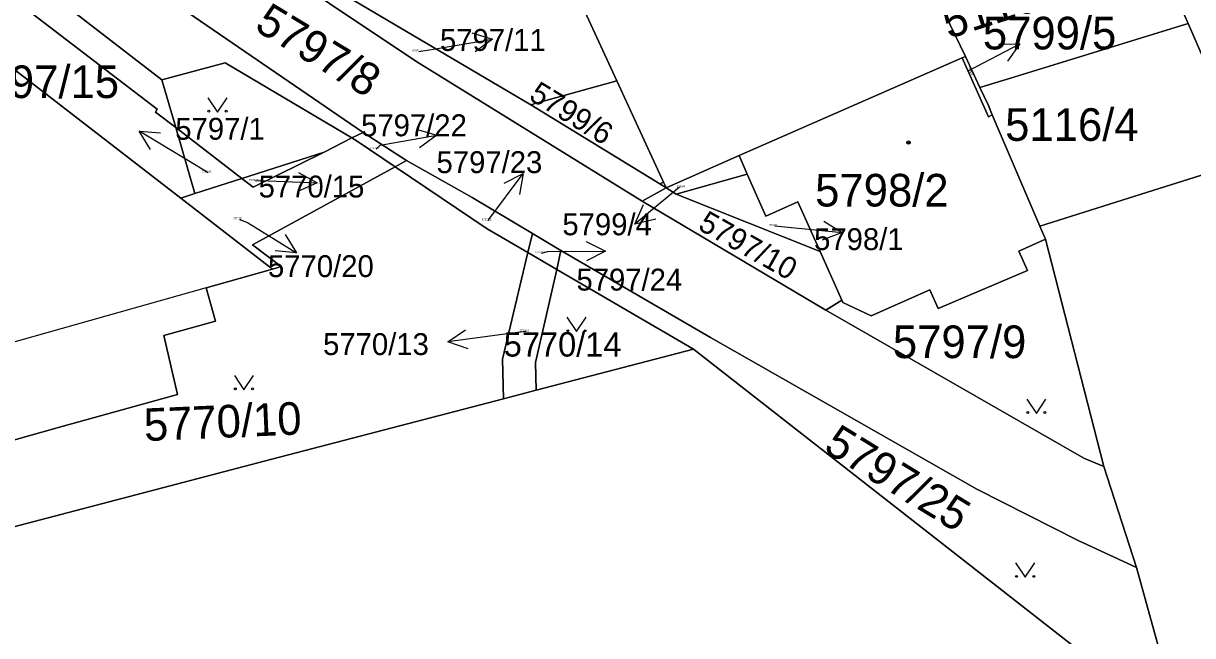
# Model space of a CAD drawing. Extents: x -596233 to -595156, y -1161235 to -1159375.
# Drawn here: x -595392.6 to -595331.7, y -1160415.5 to -1160383.6 of the extents above; entities that cross this region are included whole.
import ezdxf

# ---------------------------------------------------------------- set-up
doc = ezdxf.new("R2010")
doc.units = 0
for name, color, linetype in [('KN_CAR_KR', 7, 'Continuous'), ('KN_KULTURY', 7, 'Continuous'), ('KN_PARC_CIS_POM', 7, 'Continuous'), ('KN_PARC_CIS_POZ', 7, 'Continuous'), ('KN_PARC_CIS_STAV', 7, 'Continuous'), ('KN_PARC_PLOCHA', 7, 'Continuous'), ('PARC_C_SIPKA', 7, 'Continuous'), ('parcely_l', 7, 'Continuous')]:
    doc.layers.add(name, color=color, linetype=linetype)

msp = doc.modelspace()

# ---------------------------------------------------------------- linework, layer by layer
at = {"layer": 'KN_CAR_KR'}
for points in [[(-595359.29, -1160391.85), (-595359.16, -1160392.14)], [(-595383.13, -1160397.35), (-595414.06, -1160406.1)]]:
    msp.add_lwpolyline(points, dxfattribs=at)
at = {"layer": 'KN_KULTURY'}
for points in [[(-595383.0318, -1160387.4516), (-595382.5318, -1160388.2016), (-595382.0318, -1160387.4516)], [(-595364.3318, -1160398.8916), (-595363.8318, -1160399.6416), (-595363.3318, -1160398.8916)], [(-595381.6518, -1160401.9216), (-595381.1518, -1160402.6716), (-595380.6518, -1160401.9216)], [(-595340.3718, -1160403.1516), (-595339.8718, -1160403.9016), (-595339.3718, -1160403.1516)], [(-595340.9518, -1160411.6916), (-595340.4518, -1160412.4416), (-595339.9518, -1160411.6916)]]:
    msp.add_lwpolyline(points, dxfattribs=at)
for centre, radius in [((-595382.982, -1160388.1514), 0.05), ((-595382.0826, -1160388.1514), 0.05), ((-595346.53, -1160389.79), 0.09), ((-595346.53, -1160389.79), 0.0398), ((-595364.282, -1160399.5914), 0.05), ((-595363.3826, -1160399.5914), 0.05), ((-595381.602, -1160402.6214), 0.05), ((-595380.7026, -1160402.6214), 0.05), ((-595340.322, -1160403.8514), 0.05), ((-595339.4226, -1160403.8514), 0.05), ((-595340.902, -1160412.3914), 0.05), ((-595340.0026, -1160412.3914), 0.05)]:
    msp.add_circle(centre, radius, dxfattribs=at)
at = {"layer": 'KN_PARC_PLOCHA'}
for points in [[(-595419.04, -1160361.54), (-595414.19, -1160365.24), (-595413.51, -1160366.75), (-595385.67, -1160388.04), (-595385.76, -1160388.2), (-595384.71, -1160389.01), (-595383.71, -1160392.45), (-595384.44, -1160392.69), (-595418.62, -1160366.26), (-595417.78, -1160365.22), (-595422.87, -1160361.27), (-595434.82, -1160352.62), (-595432.2, -1160351.74)], [(-595393.66, -1160371.19), (-595386.45, -1160376.05), (-595381.25, -1160379.49), (-595372.2, -1160385.55), (-595360.4, -1160392.85), (-595350.83, -1160398.53), (-595337.39, -1160406.24), (-595336.36, -1160406.67), (-595334.66, -1160411.93), (-595337.7, -1160410.53), (-595342.98, -1160407.85), (-595356.85, -1160399.94), (-595364.64, -1160395.41), (-595366.12, -1160394.52), (-595369.27, -1160392.65), (-595372.68, -1160390.72), (-595374.95, -1160389.26), (-595389.59, -1160379.23), (-595418.15, -1160360.27), (-595415.62, -1160356.5)], [(-595374.95, -1160389.26), (-595375.54, -1160389.55), (-595382.13, -1160385.63), (-595385.43, -1160386.52), (-595397.75, -1160377.02), (-595403.56, -1160372.43), (-595410.32, -1160367.07), (-595418.66, -1160360.99), (-595418.15, -1160360.27), (-595389.59, -1160379.23)], [(-595385.43, -1160386.52), (-595384.71, -1160389.01), (-595385.76, -1160388.2), (-595385.67, -1160388.04), (-595413.51, -1160366.75), (-595414.19, -1160365.24), (-595419.04, -1160361.54), (-595418.66, -1160360.99), (-595410.32, -1160367.07), (-595403.56, -1160372.43), (-595397.75, -1160377.02)], [(-595345.16, -1160381.98), (-595343.57, -1160385.3), (-595343.74, -1160385.37), (-595355.35, -1160390.47), (-595359.16, -1160392.14), (-595359.48, -1160391.93), (-595359.29, -1160391.85), (-595361.72, -1160386.57), (-595364.43, -1160380.69), (-595361.12, -1160379.6), (-595362, -1160376.13), (-595349.73, -1160372.36), (-595349.36, -1160372.25)], [(-595308.83, -1160378.49), (-595316.48, -1160380.48), (-595316.72, -1160379.9), (-595327.22, -1160384.44), (-595330.9, -1160386.01), (-595331.97, -1160383.58), (-595333.45, -1160380.19), (-595329.8, -1160378.6), (-595319.29, -1160374.12), (-595319.06, -1160374.66), (-595310.25, -1160372.35), (-595309.58, -1160374.91)], [(-595361.72, -1160386.57), (-595365.86, -1160387.72), (-595366.21, -1160387.82), (-595377.81, -1160380.97), (-595362, -1160376.13), (-595361.12, -1160379.6), (-595364.43, -1160380.69)], [(-595377.81, -1160380.97), (-595366.21, -1160387.82), (-595359.48, -1160391.93), (-595359.16, -1160392.14), (-595360.4, -1160392.85), (-595372.2, -1160385.55), (-595381.25, -1160379.49), (-595381.27, -1160378.35)], [(-595333.45, -1160380.19), (-595331.97, -1160383.58), (-595341.21, -1160386.43), (-595342.81, -1160386.92), (-595343.57, -1160385.3), (-595345.16, -1160381.98), (-595343.32, -1160381.47), (-595334.01, -1160378.85)], [(-595330.9, -1160386.01), (-595328.83, -1160390.72), (-595334.41, -1160392.48), (-595339.69, -1160394.15), (-595342.17, -1160388.35), (-595342.37, -1160387.85), (-595342.81, -1160386.92), (-595341.21, -1160386.43), (-595331.97, -1160383.58)], [(-595342.17, -1160388.35), (-595339.69, -1160394.15), (-595339.4, -1160394.83), (-595340.79, -1160395.44), (-595340.34, -1160396.46), (-595344.99, -1160398.43), (-595345.42, -1160397.47), (-595348.47, -1160398.81), (-595349.95, -1160398.13), (-595350.01, -1160398), (-595351.14, -1160395.46), (-595352.3, -1160392.88), (-595353.97, -1160393.63), (-595354.93, -1160391.43), (-595355.35, -1160390.47), (-595343.74, -1160385.37), (-595342.37, -1160388.44)], [(-595342.81, -1160386.92), (-595342.37, -1160387.85), (-595342.17, -1160388.35), (-595342.37, -1160388.44), (-595343.74, -1160385.37), (-595343.57, -1160385.3)], [(-595375.54, -1160389.55), (-595376.98, -1160390.28), (-595381.27, -1160391.66), (-595384.71, -1160389.01), (-595385.43, -1160386.52), (-595382.13, -1160385.63)], [(-595359.48, -1160391.93), (-595366.21, -1160387.82), (-595365.86, -1160387.72), (-595361.72, -1160386.57), (-595359.29, -1160391.85)], [(-595381.27, -1160391.66), (-595383.71, -1160392.45), (-595384.71, -1160389.01)], [(-595373.28, -1160391.05), (-595380.7, -1160395.12), (-595379.21, -1160396.25), (-595379.66, -1160396.38), (-595384.44, -1160392.69), (-595383.71, -1160392.45), (-595381.27, -1160391.66), (-595380.67, -1160392.12), (-595376.98, -1160390.28), (-595375.54, -1160389.55), (-595375.26, -1160389.72)], [(-595372.68, -1160390.72), (-595373.28, -1160391.05), (-595375.26, -1160389.72), (-595375.54, -1160389.55), (-595374.95, -1160389.26)], [(-595381.27, -1160391.66), (-595376.98, -1160390.28), (-595380.67, -1160392.12)], [(-595366.12, -1160394.52), (-595366.36, -1160395.52), (-595368.49, -1160394.28), (-595373.28, -1160391.05), (-595372.68, -1160390.72), (-595369.27, -1160392.65)], [(-595354.93, -1160391.43), (-595358.64, -1160392.48), (-595359.16, -1160392.14), (-595355.35, -1160390.47)], [(-595366.36, -1160395.52), (-595367.69, -1160401.08), (-595367.64, -1160403.14), (-595379.7, -1160406.29), (-595399.18, -1160411.4), (-595410.21, -1160414.14), (-595411.25, -1160410.4), (-595390.89, -1160404.66), (-595384.62, -1160402.92), (-595385.33, -1160399.85), (-595382.64, -1160399.09), (-595383.13, -1160397.35), (-595379.66, -1160396.38), (-595379.21, -1160396.25), (-595380.7, -1160395.12), (-595373.28, -1160391.05), (-595368.49, -1160394.28)], [(-595351.14, -1160395.46), (-595358.64, -1160392.48), (-595354.93, -1160391.43), (-595353.97, -1160393.63), (-595352.3, -1160392.88)], [(-595358.64, -1160392.48), (-595351.14, -1160395.46), (-595350.01, -1160398), (-595350.83, -1160398.53), (-595360.4, -1160392.85), (-595359.16, -1160392.14)], [(-595364.64, -1160395.41), (-595364.86, -1160396.4), (-595366.36, -1160395.52), (-595366.12, -1160394.52)], [(-595336.36, -1160406.67), (-595337.39, -1160406.24), (-595350.83, -1160398.53), (-595350.01, -1160398), (-595349.95, -1160398.13), (-595348.47, -1160398.81), (-595345.42, -1160397.47), (-595344.99, -1160398.43), (-595340.34, -1160396.46), (-595340.79, -1160395.44), (-595339.4, -1160394.83)], [(-595364.86, -1160396.4), (-595365.96, -1160401.25), (-595365.93, -1160402.69), (-595367.64, -1160403.14), (-595367.69, -1160401.08), (-595366.36, -1160395.52)], [(-595334.66, -1160411.93), (-595333.3, -1160416.82), (-595336.66, -1160417.02), (-595357.74, -1160400.55), (-595364.86, -1160396.4), (-595364.64, -1160395.41), (-595356.85, -1160399.94), (-595342.98, -1160407.85), (-595337.7, -1160410.53)], [(-595357.74, -1160400.55), (-595365.93, -1160402.69), (-595365.96, -1160401.25), (-595364.86, -1160396.4)]]:
    msp.add_lwpolyline(points, close=True, dxfattribs=at)
for points in [[(-595418.62, -1160366.26), (-595384.44, -1160392.69), (-595379.66, -1160396.38), (-595383.13, -1160397.35), (-595382.64, -1160399.09), (-595385.33, -1160399.85), (-595384.62, -1160402.92), (-595390.89, -1160404.66), (-595411.25, -1160410.4)], [(-595326.06, -1160426.44), (-595332.18, -1160420.84), (-595333.3, -1160416.82), (-595334.66, -1160411.93), (-595336.36, -1160406.67), (-595339.4, -1160394.83), (-595339.69, -1160394.15), (-595334.41, -1160392.48), (-595328.83, -1160390.72)], [(-595399.18, -1160411.4), (-595379.7, -1160406.29), (-595367.64, -1160403.14), (-595365.93, -1160402.69), (-595357.74, -1160400.55), (-595336.66, -1160417.02), (-595335.67, -1160421.58), (-595345.24, -1160423.77), (-595363.99, -1160428.06), (-595408.29, -1160438.21)]]:
    msp.add_lwpolyline(points, dxfattribs=at)
at = {"layer": 'PARC_C_SIPKA'}
for points in [[(-595369.2815, -1160384.0732), (-595368.2121, -1160384.3993), (-595369.1146, -1160385.0592)], [(-595372.05, -1160385.05), (-595371.17, -1160384.9), (-595368.2121, -1160384.3993)], [(-595343.38, -1160386.03), (-595340.7238, -1160384.6355)], [(-595341.8416, -1160384.6576), (-595340.7238, -1160384.6355), (-595341.3768, -1160385.543)], [(-595372.1811, -1160389.0816), (-595371.108, -1160389.3955), (-595372.0029, -1160390.0656)], [(-595386.0135, -1160390.1438), (-595386.6156, -1160389.2018), (-595385.5007, -1160389.2852)], [(-595383.02, -1160391.36), (-595384.04, -1160390.74), (-595386.6156, -1160389.2018)], [(-595374.26, -1160390.13), (-595374.06, -1160389.93), (-595371.108, -1160389.3955)], [(-595378.3111, -1160391.343), (-595377.3326, -1160391.8839), (-595378.3523, -1160392.3421)], [(-595368.43, -1160393.86), (-595368.39, -1160393.8), (-595366.6012, -1160391.3916)], [(-595367.5989, -1160391.8963), (-595366.6012, -1160391.3916), (-595366.7961, -1160392.4926)], [(-595380.55, -1160391.79), (-595380.33, -1160391.76), (-595377.3326, -1160391.8839)], [(-595358.47, -1160392.12), (-595360.7815, -1160394.0323)], [(-595359.6923, -1160393.7801), (-595360.7815, -1160394.0323), (-595360.3297, -1160393.0096)], [(-595381.39, -1160393.79), (-595380.97, -1160393.96), (-595378.4154, -1160395.5329)], [(-595350.941, -1160393.8757), (-595349.9941, -1160394.4701), (-595351.0377, -1160394.871)], [(-595379.0048, -1160394.5829), (-595378.4154, -1160395.5329), (-595379.5291, -1160395.4344)], [(-595353.49, -1160394.13), (-595352.98, -1160394.18), (-595349.9941, -1160394.4701)], [(-595363.325, -1160394.9504), (-595362.3201, -1160395.4406), (-595363.3152, -1160395.9504)], [(-595365.65, -1160395.55), (-595365.32, -1160395.47), (-595362.3201, -1160395.4406)], [(-595369.4787, -1160400.5341), (-595370.5349, -1160400.1674), (-595369.6078, -1160399.5424)], [(-595366.47, -1160399.64), (-595367.56, -1160399.78), (-595370.5349, -1160400.1674)]]:
    msp.add_lwpolyline(points, dxfattribs=at)
at = {"layer": 'parcely_l'}
for points in [[(-595418.15, -1160360.27), (-595389.59, -1160379.23), (-595374.95, -1160389.26)], [(-595418.66, -1160360.99), (-595410.32, -1160367.07), (-595403.56, -1160372.43), (-595397.75, -1160377.02), (-595385.43, -1160386.52)], [(-595384.71, -1160389.01), (-595385.76, -1160388.2), (-595385.67, -1160388.04), (-595413.51, -1160366.75), (-595414.19, -1160365.24), (-595419.04, -1160361.54)], [(-595418.62, -1160366.26), (-595384.44, -1160392.69)], [(-595362, -1160376.13), (-595361.12, -1160379.6), (-595364.43, -1160380.69), (-595361.72, -1160386.57)], [(-595360.4, -1160392.85), (-595372.2, -1160385.55), (-595381.25, -1160379.49)], [(-595333.45, -1160380.19), (-595331.97, -1160383.58)], [(-595366.21, -1160387.82), (-595377.81, -1160380.97)], [(-595343.57, -1160385.3), (-595345.16, -1160381.98)], [(-595331.97, -1160383.58), (-595341.21, -1160386.43), (-595342.81, -1160386.92)], [(-595330.9, -1160386.01), (-595331.97, -1160383.58)], [(-595343.74, -1160385.37), (-595355.35, -1160390.47)], [(-595343.57, -1160385.3), (-595343.74, -1160385.37)], [(-595342.17, -1160388.35), (-595342.37, -1160388.44), (-595343.74, -1160385.37)], [(-595342.81, -1160386.92), (-595343.57, -1160385.3)], [(-595385.43, -1160386.52), (-595382.13, -1160385.63), (-595375.54, -1160389.55)], [(-595384.71, -1160389.01), (-595385.43, -1160386.52)], [(-595361.72, -1160386.57), (-595365.86, -1160387.72), (-595366.21, -1160387.82)], [(-595361.72, -1160386.57), (-595359.29, -1160391.85), (-595359.48, -1160391.93)], [(-595342.81, -1160386.92), (-595342.37, -1160387.85), (-595342.17, -1160388.35)], [(-595359.48, -1160391.93), (-595366.21, -1160387.82)], [(-595342.17, -1160388.35), (-595339.69, -1160394.15)], [(-595381.27, -1160391.66), (-595384.71, -1160389.01)], [(-595383.71, -1160392.45), (-595384.71, -1160389.01)], [(-595376.98, -1160390.28), (-595375.54, -1160389.55)], [(-595374.95, -1160389.26), (-595375.54, -1160389.55)], [(-595375.54, -1160389.55), (-595375.26, -1160389.72), (-595373.28, -1160391.05)], [(-595372.68, -1160390.72), (-595374.95, -1160389.26)], [(-595381.27, -1160391.66), (-595380.67, -1160392.12), (-595376.98, -1160390.28)], [(-595376.98, -1160390.28), (-595381.27, -1160391.66)], [(-595373.28, -1160391.05), (-595372.68, -1160390.72)], [(-595372.68, -1160390.72), (-595369.27, -1160392.65), (-595366.12, -1160394.52)], [(-595355.35, -1160390.47), (-595359.16, -1160392.14)], [(-595355.35, -1160390.47), (-595354.93, -1160391.43)], [(-595339.69, -1160394.15), (-595334.41, -1160392.48), (-595328.83, -1160390.72)], [(-595379.66, -1160396.38), (-595379.21, -1160396.25), (-595380.7, -1160395.12), (-595373.28, -1160391.05)], [(-595373.28, -1160391.05), (-595368.49, -1160394.28), (-595366.36, -1160395.52)], [(-595358.64, -1160392.48), (-595354.93, -1160391.43)], [(-595354.93, -1160391.43), (-595353.97, -1160393.63), (-595352.3, -1160392.88), (-595351.14, -1160395.46)], [(-595383.71, -1160392.45), (-595381.27, -1160391.66)], [(-595359.16, -1160392.14), (-595360.4, -1160392.85)], [(-595359.16, -1160392.14), (-595359.48, -1160391.93)], [(-595358.64, -1160392.48), (-595359.16, -1160392.14)], [(-595384.44, -1160392.69), (-595383.71, -1160392.45)], [(-595379.66, -1160396.38), (-595384.44, -1160392.69)], [(-595351.14, -1160395.46), (-595358.64, -1160392.48)], [(-595360.4, -1160392.85), (-595350.83, -1160398.53)], [(-595366.36, -1160395.52), (-595366.12, -1160394.52)], [(-595366.12, -1160394.52), (-595364.64, -1160395.41)], [(-595339.4, -1160394.83), (-595339.69, -1160394.15)], [(-595350.01, -1160398), (-595349.95, -1160398.13), (-595348.47, -1160398.81), (-595345.42, -1160397.47), (-595344.99, -1160398.43), (-595340.34, -1160396.46), (-595340.79, -1160395.44), (-595339.4, -1160394.83)], [(-595336.36, -1160406.67), (-595339.4, -1160394.83)], [(-595366.36, -1160395.52), (-595367.69, -1160401.08), (-595367.64, -1160403.14)], [(-595364.86, -1160396.4), (-595366.36, -1160395.52)], [(-595364.64, -1160395.41), (-595364.86, -1160396.4)], [(-595364.64, -1160395.41), (-595356.85, -1160399.94), (-595342.98, -1160407.85), (-595337.7, -1160410.53), (-595334.66, -1160411.93)], [(-595351.14, -1160395.46), (-595350.01, -1160398)], [(-595411.25, -1160410.4), (-595390.89, -1160404.66), (-595384.62, -1160402.92), (-595385.33, -1160399.85), (-595382.64, -1160399.09), (-595383.13, -1160397.35), (-595379.66, -1160396.38)], [(-595365.93, -1160402.69), (-595365.96, -1160401.25), (-595364.86, -1160396.4)], [(-595364.86, -1160396.4), (-595357.74, -1160400.55)], [(-595350.83, -1160398.53), (-595350.01, -1160398)], [(-595336.36, -1160406.67), (-595337.39, -1160406.24), (-595350.83, -1160398.53)], [(-595357.74, -1160400.55), (-595365.93, -1160402.69)], [(-595357.74, -1160400.55), (-595336.66, -1160417.02)], [(-595367.64, -1160403.14), (-595379.7, -1160406.29), (-595399.18, -1160411.4), (-595410.21, -1160414.14)], [(-595365.93, -1160402.69), (-595367.64, -1160403.14)], [(-595334.66, -1160411.93), (-595336.36, -1160406.67)], [(-595333.3, -1160416.82), (-595334.66, -1160411.93)]]:
    msp.add_lwpolyline(points, dxfattribs=at)

# ---------------------------------------------------------------- texts
at = {"layer": 'KN_PARC_CIS_POM'}
for s, p in [('5797/11', (-595372.3833, -1160385.05)), ('5797/22', (-595374.5933, -1160390.13)), ('5797/15', (-595383.3533, -1160391.36)), ('5770/15', (-595380.8833, -1160391.79)), ('5799/4', (-595358.6033, -1160392.12)), ('5770/20', (-595381.7233, -1160393.79)), ('5797/23', (-595368.7633, -1160393.86)), ('5798/1', (-595353.7733, -1160394.13)), ('5797/24', (-595365.9833, -1160395.55)), ('5770/13', (-595366.8033, -1160399.64))]:
    msp.add_text(s, height=0.1, dxfattribs=at).set_placement(p)
msp.add_text('5799/5', height=0.1, rotation=295.702306, dxfattribs=at).set_placement((-595343.4378, -1160385.9099))
at = {"layer": 'KN_PARC_CIS_POZ'}
for s, height, rotation, p in [('5116/38', 1.7, 17.720532, (-595344.4477, -1160384.3948)), ('5797/8', 1.7, 328.835866, (-595380.6715, -1160383.8874)), ('5799/6', 1.14, 328.531996, (-595366.3664, -1160387.5165)), ('5797/10', 1.14, 330.519437, (-595357.558, -1160394.2799)), ('5770/10', 1.7, 2.482317, (-595386.3291, -1160405.3466)), ('5797/25', 1.7, 328.599923, (-595351.0267, -1160405.8476))]:
    msp.add_text(s, height=height, rotation=rotation, dxfattribs=at).set_placement(p)
for s, height, p in [('5799/5', 1.7, (-595342.6573, -1160384.9347)), ('5797/11', 1.14, (-595370.9402, -1160385.0124)), ('5797/15', 1.7, (-595395.8766, -1160387.47)), ('5116/4', 1.7, (-595341.4966, -1160389.7)), ('5797/1', 1.14, (-595384.73, -1160389.64)), ('5797/22', 1.14, (-595375.05, -1160389.46)), ('5797/23', 1.14, (-595371.12, -1160391.38)), ('5770/15', 1.14, (-595380.39, -1160392.65)), ('5799/4', 1.14, (-595364.564, -1160394.6178)), ('5798/1', 1.14, (-595351.45, -1160395.39)), ('5770/20', 1.14, (-595379.9, -1160396.8)), ('5797/24', 1.14, (-595363.83, -1160397.5)), ('5797/9', 1.7, (-595347.3466, -1160401.02)), ('5770/13', 1.14, (-595377.03, -1160400.86)), ('5770/14', 1.27, (-595367.6208, -1160400.94))]:
    msp.add_text(s, height=height, dxfattribs=at).set_placement(p)
at = {"layer": 'KN_PARC_CIS_STAV'}
msp.add_text('5798/2', height=1.7, dxfattribs=at).set_placement((-595351.3966, -1160393.12))

doc.saveas('drawing.dxf')
